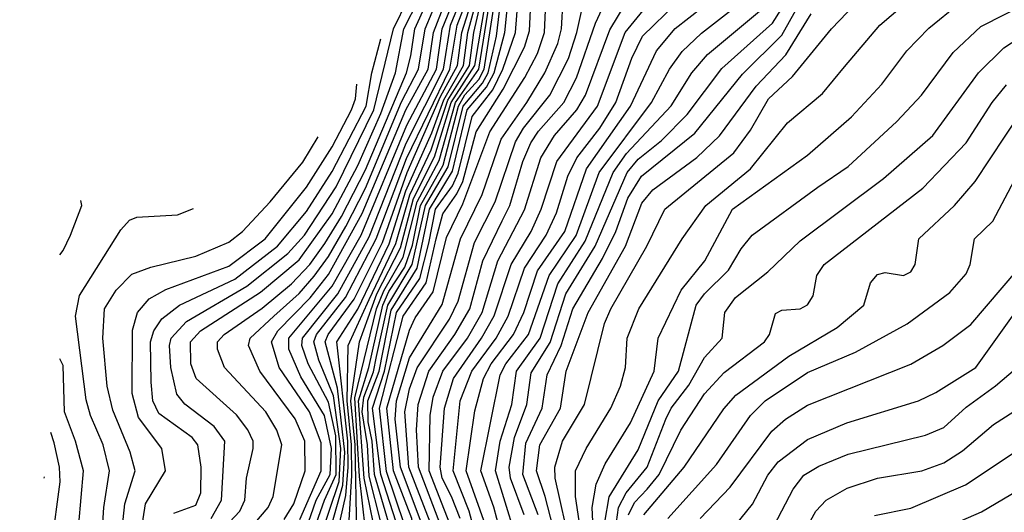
# Model space of a CAD drawing. Extents: x 997028 to 1115134, y 536408 to 618974.
# Tile 328 of 473: x 1028147 to 1030819, y 613132 to 614470. Entities that reach past the tile are written whole.
import ezdxf

# ---------------------------------------------------------------- set-up
doc = ezdxf.new("R2010")
doc.units = 0

msp = doc.modelspace()

# ---------------------------------------------------------------- linework, layer by layer
at = {"layer": '0CON10XD'}
for points in [[(1028785, 613102.8), (1028821.6, 613145), (1028834.8, 613175), (1028858.5, 613315), (1028845.2, 613355), (1028814.8, 613405), (1028702.6, 613525), (1028683.4, 613575), (1028684, 613595), (1028701.9, 613615), (1028805, 613686.8), (1028885, 613752.4), (1028934.3, 613805), (1028975, 613862.1), (1029019.9, 613935), (1029085, 614062.3), (1029196.7, 614325), (1029208.2, 614371.8), (1029218.9, 614445), (1029333, 614697)], [(1028865, 613112.9), (1028890.6, 613155), (1028921.4, 613245), (1028920.4, 613325), (1028895, 613386.2), (1028799.1, 613515), (1028767.7, 613585), (1028772.8, 613605), (1028836.7, 613665), (1028905, 613726.5), (1028946.4, 613773.6), (1028985, 613826.4), (1029032.1, 613907.9), (1029085, 614011.9), (1029183.1, 614246.9), (1029229, 614335), (1029247.2, 614445), (1029323.7, 614626.3)], [(1028907.3, 613112.7), (1028964.7, 613245), (1028965, 613321.1), (1028933.6, 613405), (1028851, 613525), (1028830.2, 613595), (1028847.2, 613625), (1028935, 613714.7), (1028985, 613777.9), (1029076.7, 613943.3), (1029195, 614224.6), (1029255.3, 614335), (1029269.5, 614435), (1029324.3, 614575.7)], [(1028923.4, 613085), (1028951.5, 613165), (1028989.2, 613235), (1028993.1, 613305), (1028973.7, 613395), (1028910.1, 613499.9), (1028877.6, 613575), (1028877.3, 613605), (1028995, 613746.2), (1029073.3, 613885), (1029197.1, 614182.9), (1029277.9, 614335), (1029293.6, 614445), (1029349, 614581)], [(1029261.2, 613105), (1029203, 613255), (1029192.3, 613405), (1029205, 613467.4), (1029225.3, 613524.7), (1029313.7, 613656.3), (1029336.7, 613705), (1029381.2, 613865), (1029436.8, 613975), (1029492.1, 614137.9), (1029514, 614175), (1029585.6, 614265), (1029636.1, 614363.9), (1029658.9, 614435), (1029693.9, 614595)], [(1028935.5, 613055), (1028974.5, 613165.5), (1029005.6, 613235), (1029005, 613340), (1028985, 613431.3), (1028929.5, 613535), (1028912.9, 613585), (1028914.9, 613605), (1029010.1, 613725), (1029095, 613880.5), (1029195.5, 614134.5), (1029296.9, 614335), (1029315.8, 614455), (1029362.1, 614567.9)], [(1028959.4, 613055), (1029014, 613216), (1029018.8, 613305), (1028998.3, 613448.3), (1028958.6, 613545), (1028945.2, 613595), (1028952.7, 613615), (1029031.1, 613715), (1029114.5, 613875), (1029196.9, 614093.1), (1029313.9, 614335), (1029334.4, 614455), (1029373.4, 614556.6)], [(1029516.2, 613125), (1029478.4, 613225), (1029475.1, 613255), (1029489.5, 613335), (1029522.8, 613425), (1029535, 613510.6), (1029586.8, 613593.2), (1029629, 613725), (1029708.6, 613855), (1029795, 614054.5), (1029825, 614091), (1029888.1, 614141.9), (1029957.8, 614212.2), (1030052.6, 614337.4), (1030190.1, 614459.9), (1030247.7, 614552.3)], [(1029642.5, 613035), (1029600, 613225), (1029598.9, 613255), (1029619.8, 613325), (1029680, 613425), (1029733.5, 613645), (1029750.8, 613685), (1029849.1, 613855), (1029897.4, 613955), (1030085, 614108.4), (1030130.2, 614169.8), (1030178.5, 614255), (1030244.3, 614315.7), (1030349.8, 614445), (1030454.7, 614555)], [(1029734.9, 613105.1), (1029746.2, 613173.8), (1029825, 613302.2), (1029879.8, 613435), (1029935.1, 613515), (1029982.7, 613695), (1030004.8, 613725), (1030070.5, 613789.5), (1030105, 613847.7), (1030135, 613884.6), (1030313.1, 614015), (1030395, 614070.6), (1030526.9, 614193.1), (1030594, 614265), (1030679.8, 614380.2), (1030755, 614451.1), (1030955, 614553)], [(1028666.9, 613115), (1028695.1, 613165), (1028703.3, 613325), (1028674.7, 613364.7), (1028595.6, 613425.6), (1028573.2, 613453.2), (1028557, 613525), (1028553.5, 613585), (1028558.2, 613605), (1028599.7, 613650.3), (1028763.5, 613746.5), (1028875, 613834.4), (1028919.8, 613885), (1029006, 614016), (1029108.4, 614225), (1029161, 614445), (1029200.4, 614525)], [(1028716.5, 613105), (1028744.1, 613135), (1028758.3, 613165), (1028762.3, 613225), (1028780.7, 613305), (1028780.2, 613325), (1028765.8, 613355.8), (1028735, 613397.2), (1028625.6, 613495.6), (1028611.6, 613535), (1028610.6, 613595), (1028637.3, 613625), (1028800.4, 613729.6), (1028905, 613817.9), (1028995, 613942.4), (1029065, 614073.8), (1029126.7, 614215), (1029166.6, 614325), (1029189.6, 614445), (1029230.5, 614525)], [(1028978.7, 613045), (1029024, 613206), (1029028.9, 613295), (1029009.2, 613469.2), (1028976.3, 613595), (1028984.1, 613615), (1029055, 613710.7), (1029131.1, 613865), (1029198.9, 614055), (1029288.7, 614261.3), (1029334.9, 614345), (1029346.5, 614435), (1029377.6, 614532.4)], [(1029039.9, 613095), (1029048.1, 613231.9), (1029047.8, 613315), (1029035.4, 613434.6), (1029038, 613585), (1029095, 613709.9), (1029168.1, 613861.9), (1029205.6, 613994.4), (1029263.3, 614116.7), (1029309.1, 614250.9), (1029367.3, 614345), (1029379.2, 614435), (1029400.2, 614525)], [(1029236.7, 613105), (1029180, 613255), (1029165.7, 613385), (1029169.8, 613435), (1029205, 613551.2), (1029293.8, 613696.2), (1029343.3, 613875), (1029401.9, 613995), (1029453.3, 614145), (1029522.7, 614245), (1029571.6, 614325), (1029607.4, 614405), (1029616.9, 614445), (1029622, 614525)], [(1029290.1, 613095), (1029229.4, 613255), (1029223.7, 613356.3), (1029228.3, 613425), (1029257.1, 613515), (1029327.9, 613615), (1029368.4, 613685), (1029404.1, 613815), (1029456.1, 613923.9), (1029476.6, 613965), (1029512.4, 614085), (1029534.4, 614135), (1029555, 614167), (1029623.3, 614245), (1029658.3, 614311.7), (1029709.7, 614460.3), (1029739.4, 614525)], [(1029320.9, 613085), (1029258.4, 613245), (1029260.5, 613395), (1029269.1, 613445), (1029295.1, 613515), (1029361.8, 613605), (1029401.8, 613675), (1029444.3, 613815), (1029516.5, 613953.5), (1029560.7, 614095), (1029597.8, 614155), (1029658.6, 614225), (1029682.6, 614265), (1029748.1, 614441.9), (1029798.2, 614525)], [(1029341.9, 613115), (1029318.4, 613175), (1029293.6, 613225), (1029288.3, 613255), (1029300.2, 613415), (1029324.5, 613495), (1029400.5, 613605), (1029434.4, 613665.6), (1029480.9, 613805), (1029534.9, 613895), (1029561.9, 613955), (1029604.1, 614085), (1029714.6, 614235), (1029790.4, 614435), (1029863.4, 614525)], [(1029415.1, 613085), (1029358.6, 613245), (1029382, 613408), (1029405.7, 613495), (1029426.3, 613535), (1029487.3, 613615), (1029515.1, 613675), (1029552.5, 613787.5), (1029625.9, 613895), (1029684.7, 614065), (1029804.4, 614235), (1029874.9, 614385.1), (1029925.8, 614445.8), (1030036.7, 614533.3)], [(1029553.8, 613125), (1029512.5, 613235), (1029520.4, 613319.6), (1029564.9, 613415), (1029578.5, 613505), (1029616.7, 613585), (1029647.6, 613685), (1029728.8, 613821.2), (1029764.3, 613895), (1029796.9, 613985), (1029834.1, 614045), (1029978.7, 614161.3), (1030108.7, 614321.3), (1030215, 614427.5), (1030269.5, 614525)], [(1029673, 613055), (1029655.1, 613174.9), (1029655.1, 613244.9), (1029684.4, 613305), (1029751, 613415), (1029777.6, 613475), (1029790.8, 613525), (1029795.2, 613605), (1029826.9, 613685), (1029945, 613874.6), (1030009.1, 613965), (1030129.6, 614065), (1030230.3, 614189.7), (1030325, 614269.6), (1030385, 614342.1), (1030481.3, 614455), (1030579.9, 614540.1)], [(1028932.7, 612525), (1028900.1, 612605), (1028893, 612663), (1028898.4, 612685), (1028935, 612726.3), (1029142.5, 612907.5), (1029185.1, 612965), (1029217.2, 613035), (1029219.5, 613065), (1029211, 613115), (1029161.3, 613245), (1029143.4, 613415), (1029205, 613627.1), (1029220.1, 613659.9), (1029269.2, 613730.8), (1029305, 613878.1), (1029349.9, 613969.9), (1029422.4, 614165), (1029517.7, 614312.3), (1029551.9, 614378.1), (1029570.8, 614435), (1029574.5, 614515)], [(1029001.2, 613041.2), (1029031.9, 613178.1), (1029038.5, 613255), (1029037.5, 613325), (1029007.6, 613595), (1029065, 613684), (1029149.3, 613860.7), (1029195, 614005), (1029265, 614162.9), (1029297.7, 614252.3), (1029351.6, 614345), (1029363.5, 614435), (1029384.5, 614514.5)], [(1029061.7, 613075), (1029057.6, 613315), (1029045.6, 613434.4), (1029069.4, 613595), (1029116.1, 613725), (1029180.2, 613849.8), (1029215.6, 613984.4), (1029272.7, 614097.3), (1029318.2, 614245), (1029382, 614345), (1029411.5, 614521.5)], [(1029085.5, 613085), (1029069.5, 613229.5), (1029056.7, 613443.3), (1029115.5, 613685), (1029135, 613733.9), (1029187.3, 613825), (1029225.2, 613975), (1029285, 614087.2), (1029329.8, 614245), (1029392.9, 614335), (1029421.8, 614515)], [(1029106.3, 613105), (1029082, 613225), (1029066.6, 613435), (1029094.8, 613525), (1029132.1, 613695), (1029148.7, 613731.3), (1029192.3, 613797.7), (1029212.8, 613857.2), (1029234.8, 613965.2), (1029296, 614075), (1029337.4, 614235), (1029354.7, 614265.3), (1029393, 614307), (1029407.3, 614335), (1029435.3, 614515)], [(1029127, 613105), (1029095, 613230.6), (1029091.1, 613315), (1029076.1, 613405), (1029080.6, 613445), (1029106.9, 613513.1), (1029115.6, 613555), (1029145.6, 613695), (1029212.4, 613805), (1029248.2, 613965), (1029309.8, 614070.2), (1029350.1, 614235), (1029403, 614297), (1029418.3, 614325), (1029440.4, 614425), (1029451.4, 614515)], [(1029147.6, 613105), (1029109.9, 613235), (1029103.8, 613325), (1029092.6, 613377.4), (1029092.1, 613435), (1029122.5, 613515), (1029155, 613681.1), (1029225.4, 613794.6), (1029259.1, 613955), (1029321.8, 614058.2), (1029361.3, 614225), (1029413.8, 614286.2), (1029434.3, 614325), (1029463.8, 614435), (1029471.8, 614515)], [(1029168.7, 613105), (1029126.7, 613235), (1029104.5, 613415), (1029137.2, 613515), (1029169.6, 613675), (1029232.7, 613767.2), (1029257.1, 613862.9), (1029275.5, 613955), (1029321.7, 614018.3), (1029337.1, 614052.9), (1029375, 614206.4), (1029430.8, 614279.2), (1029458.2, 614335), (1029492.5, 614435), (1029499, 614515)], [(1029192.5, 613095), (1029142.8, 613242.8), (1029123, 613415), (1029187.4, 613665), (1029250.1, 613755), (1029276.7, 613875), (1029295, 613942.9), (1029333.2, 613996.8), (1029349.4, 614030.7), (1029385.3, 614165), (1029459.3, 614280.8), (1029517.1, 614395), (1029530.3, 614439.7), (1029534.4, 614515)], [(1029383.4, 613075), (1029366.8, 613135), (1029323, 613245), (1029342.7, 613435), (1029374.1, 613515), (1029440, 613605), (1029472.5, 613665), (1029516.7, 613795), (1029576, 613885), (1029604, 613945), (1029634.7, 614045), (1029658.8, 614095), (1029721.5, 614175), (1029765, 614244.4), (1029807.7, 614365), (1029837.3, 614425), (1029930.2, 614515)], [(1029450.1, 613085), (1029433.4, 613146.5), (1029398.6, 613245), (1029450.8, 613505), (1029466.3, 613535), (1029527.5, 613615), (1029583.3, 613775), (1029656.7, 613883.3), (1029719.8, 614055), (1029861.6, 614245), (1029910.6, 614335), (1029945, 614383), (1029996.7, 614433.3), (1030103, 614515)], [(1029490.7, 613075), (1029438.2, 613245), (1029450.8, 613325), (1029482.2, 613425), (1029494.9, 613515), (1029559.3, 613605), (1029607.6, 613752.4), (1029681.7, 613868.3), (1029757.7, 614055), (1029794, 614106), (1029914.6, 614235.4), (1029970.8, 614325), (1030013.7, 614375), (1030181.2, 614515)], [(1029707.4, 612995), (1029700.4, 613145), (1029711, 613209), (1029736, 613264), (1029804.8, 613375), (1029868.8, 613515), (1029879.1, 613605), (1029942, 613735), (1030006.5, 613815), (1030081.6, 613955), (1030285, 614101.8), (1030404.5, 614205.5), (1030486, 614295), (1030554, 614385), (1030613.5, 614446.5), (1030696.4, 614513.6)], [(1029609.2, 613035), (1029573.3, 613175), (1029549.5, 613245), (1029558.8, 613315), (1029614.9, 613415), (1029629.6, 613515), (1029689.4, 613675), (1029791.2, 613855), (1029835, 613971.9), (1029865, 614007.7), (1029984.3, 614095.7), (1030045.7, 614154.3), (1030145, 614289.6), (1030226, 614374), (1030295, 614485.2)], [(1028565, 613130), (1028625, 613151.8), (1028638.7, 613185), (1028639.5, 613255), (1028630.9, 613315), (1028615, 613335.2), (1028525, 613400), (1028508.2, 613435), (1028504.1, 613485.9), (1028501.8, 613595), (1028511.4, 613625), (1028532.9, 613657.1), (1028581.1, 613695), (1028731, 613765), (1028846.8, 613855), (1028925, 613948.7), (1028995, 614057.1), (1029087.2, 614235), (1029102.5, 614325), (1029126.6, 614417.4)], [(1029764.1, 613085.9), (1029772.3, 613145), (1029792.4, 613185), (1029849.8, 613255), (1029900.1, 613385), (1029915, 613415.2), (1029962.7, 613477.3), (1030005, 613552.8), (1030052.9, 613605), (1030060.3, 613675), (1030089.2, 613715), (1030177.2, 613785), (1030265, 613868.8), (1030491.2, 614038.8), (1030624.8, 614155.2), (1030748.9, 614325), (1030817.2, 614392.8), (1030859.2, 614420.8)], [(1028471.6, 613045), (1028488.3, 613155), (1028542.9, 613245), (1028532.7, 613305), (1028469.5, 613389.5), (1028452, 613455), (1028453.5, 613626.5), (1028467.2, 613675), (1028498.3, 613711.7), (1028543.2, 613736.8), (1028715, 613800.1), (1028813.6, 613875), (1028925, 614015.2), (1028995, 614124.1), (1029047.6, 614225), (1029058.1, 614255), (1029061.8, 614294.6)], [(1029799.2, 613125), (1029815, 613159.1), (1029849.5, 613195), (1029882.2, 613235), (1029941.1, 613355), (1030005, 613453.8), (1030058.4, 613511.6), (1030167.8, 613595), (1030181.3, 613615), (1030197.8, 613672.2), (1030215, 613681.1), (1030265, 613684.6), (1030285, 613695.6), (1030299.8, 613720.2), (1030310.4, 613775), (1030330, 613805), (1030597.8, 614012.2), (1030715.1, 614134.9), (1030786.1, 614245), (1030825, 614292.6)], [(1029840.4, 613125), (1029950.4, 613255), (1030057.3, 613412.7), (1030090.2, 613449.8), (1030234.2, 613555.8), (1030365, 613634.2), (1030437.7, 613695), (1030455.6, 613755), (1030475, 613778.1), (1030495, 613783.3), (1030545, 613775.5), (1030565.5, 613785), (1030576.9, 613805), (1030586.9, 613875), (1030683.4, 613965), (1030739.8, 614030.2), (1030861.9, 614215)], [(1028420.9, 613045), (1028432.2, 613155), (1028460.2, 613245), (1028447.1, 613295), (1028399.9, 613409.9), (1028384.5, 613475), (1028372.9, 613605), (1028376.8, 613685), (1028408.9, 613735), (1028451.5, 613778.5), (1028502.5, 613797.5), (1028625, 613827.7), (1028715, 613865.6), (1028751.8, 613895), (1028826.9, 613975), (1028915, 614082.5), (1028956.9, 614151.5)], [(1029905.6, 613115), (1030037.6, 613262.4), (1030130.4, 613395), (1030170.2, 613435), (1030285, 613511.5), (1030415, 613567), (1030555, 613644.1), (1030670.7, 613729.3), (1030715, 613780), (1030726.2, 613805), (1030737.8, 613875), (1030787.7, 613922.3), (1030846.1, 614033.9)], [(1028255.7, 613831.3), (1028265, 613843.3), (1028285.4, 613885), (1028315.5, 613965), (1028313.3, 613979)], [(1028369.1, 613045), (1028375.4, 613145), (1028390.5, 613245), (1028373.8, 613315), (1028339.5, 613395), (1028327.9, 613437.9), (1028298.5, 613665), (1028309.1, 613720.9), (1028421.1, 613898.9), (1028445, 613925.6), (1028465, 613933.1), (1028575, 613939.4), (1028618.6, 613956.8)], [(1029993.9, 613115), (1030075, 613200.6), (1030187.8, 613352.2), (1030224.6, 613385), (1030285, 613423), (1030565, 613534.7), (1030651.8, 613585), (1030728, 613642), (1030855, 613791.6)], [(1030054.8, 613055), (1030135.7, 613154.3), (1030177.2, 613232.8), (1030205, 613268.8), (1030285, 613330.2), (1030391.4, 613375), (1030585.6, 613434.4), (1030632.8, 613457.2), (1030741.3, 613525), (1030845, 613670.8)], [(1030194, 613096), (1030245.4, 613194.6), (1030275, 613233.1), (1030315, 613257.4), (1030395, 613289.8), (1030605, 613341.9), (1030655, 613362.8), (1030715, 613418), (1030794.4, 613475.6), (1030945, 613603.1)], [(1028295.1, 612955), (1028320.4, 613245), (1028298.8, 613325), (1028268.6, 613405), (1028265, 613531.1), (1028255.6, 613548.6)], [(1030263.3, 613055), (1030307.2, 613135), (1030335.4, 613165), (1030392.4, 613197.6), (1030475, 613225.2), (1030595, 613244.8), (1030655, 613266.6), (1030705, 613298.8), (1030789.5, 613370.5), (1030958, 613478)], [(1028147.1, 612611.6), (1028147.5, 612614.9), (1028230, 612945), (1028234.5, 613045), (1028256.7, 613215), (1028254.9, 613255), (1028240.7, 613320.7), (1028231.2, 613348.6)], [(1030644.5, 613085), (1030756.5, 613133.5), (1031075, 613321.7)], [(1030466.6, 613123.4), (1030565, 613143.8), (1030713, 613207), (1030845.5, 613294.5)], [(1028213.9, 613225.1), (1028214.3, 613228.2)]]:
    msp.add_lwpolyline(points, dxfattribs=at)

doc.saveas('drawing.dxf')
